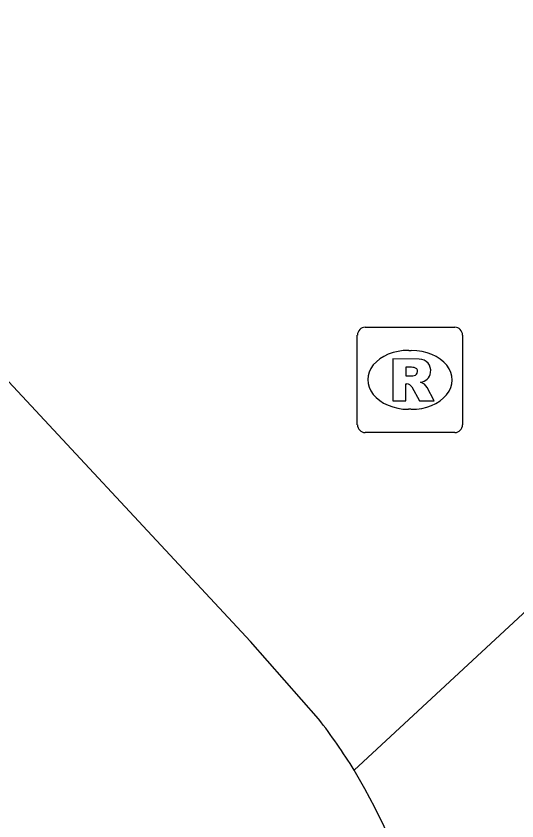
# Model space of a CAD drawing. Extents: x 159822 to 160765, y 380693 to 381634.
# Drawn here: x 160171.66 to 160176.42, y 381534.5 to 381542.15 of the extents above; entities that cross this region are included whole.
import ezdxf

# ---------------------------------------------------------------- set-up
doc = ezdxf.new("R2010")
doc.units = 0
for name, color, linetype in [('IMGEO_Rijbaan_lokaal_gesloten', 7, 'Continuous'), ('IMGEO_Rijbaan_lokaal_open', 7, 'Continuous'), ('IMGEO_Rioolput', 7, 'Continuous')]:
    doc.layers.add(name, color=color, linetype=linetype)

msp = doc.modelspace()

# ---------------------------------------------------------------- linework, layer by layer
at = {"layer": 'IMGEO_Rijbaan_lokaal_gesloten'}
for points in [[(160174.536, 381535.466), (160173.888, 381536.202), (160168.356, 381542.145)], [(160174.874, 381534.978), (160179.507, 381539.271)]]:
    msp.add_lwpolyline(points, dxfattribs=at)
msp.add_arc((160170.4987, 381532.3086), 5.1254, 31.38749, 38.02723, dxfattribs=at)
at = {"layer": 'IMGEO_Rijbaan_lokaal_open'}
msp.add_arc((160170.3825, 381532.2271), 5.267, 322.69575, 31.48616, dxfattribs=at)
at = {"layer": 'IMGEO_Rioolput'}
for p, q in [((160174.9789, 381539.1885), (160175.8311, 381539.1885)), ((160174.9045, 381538.2619), (160174.9045, 381539.1141)), ((160175.9055, 381539.1141), (160175.9055, 381538.2619)), ((160175.3925, 381538.9677), (160175.4175, 381538.9677)), ((160175.4145, 381538.4083), (160175.3896, 381538.4083)), ((160175.8311, 381538.1875), (160174.9789, 381538.1875))]:
    msp.add_line(p, q, dxfattribs=at)
for points in [[(160174.9789, 381539.1885), (160175.8311, 381539.1885)], [(160174.9045, 381538.2619), (160174.9045, 381539.1141)], [(160175.9055, 381539.1141), (160175.9055, 381538.2619)], [(160175.4935, 381538.8859), (160175.2408, 381538.888), (160175.2408, 381538.488)], [(160175.4192, 381538.8072), (160175.3652, 381538.8072), (160175.3652, 381538.7259)], [(160175.3652, 381538.7259), (160175.417, 381538.7259)], [(160175.2408, 381538.488), (160175.3652, 381538.488), (160175.3652, 381538.6505), (160175.376, 381538.6505)], [(160175.4227, 381538.6206), (160175.4942, 381538.488), (160175.6339, 381538.488), (160175.5689, 381538.6142)], [(160175.8311, 381538.1875), (160174.9789, 381538.1875)]]:
    msp.add_lwpolyline(points, dxfattribs=at)
for centre, radius, start, end in [((160174.981, 381539.112), 0.0765, 91.55205, 178.44795), ((160174.981, 381539.112), 0.0765, 91.55205, 178.44795), ((160175.829, 381539.112), 0.0765, 1.55205, 88.44795), ((160175.829, 381539.112), 0.0765, 1.55205, 88.44795), ((160175.4924, 381538.7764), 0.1095, 350.36119, 89.41601), ((160175.4245, 381538.7109), 0.0964, 77.00612, 93.18647), ((160175.4394, 381538.7676), 0.0378, 276.66336, 79.67722), ((160175.49, 381538.7756), 0.1117, 277.58423, 350.98172), ((160175.4012, 381538.9152), 0.1899, 274.7715, 282.96867), ((160175.4745, 381538.5608), 0.1085, 29.51342, 73.79051), ((160175.3748, 381538.5972), 0.0533, 26.02933, 88.69889), ((160174.981, 381538.264), 0.0765, 181.55205, 268.44795), ((160174.981, 381538.264), 0.0765, 181.55205, 268.44795), ((160175.829, 381538.264), 0.0765, 271.55205, 358.44795), ((160175.829, 381538.264), 0.0765, 271.55205, 358.44795)]:
    msp.add_arc(centre, radius, start, end, dxfattribs=at)
for centre, major_axis, ratio, start_param, end_param in [((160175.391, 381538.688), (-0.3872, 0.002), 0.722429, 4.712389, 7.853982), ((160175.416, 381538.688), (-0.3901, 0.002), 0.717154, 1.570796, 4.712389)]:
    msp.add_ellipse(centre, major_axis=major_axis, ratio=ratio, start_param=start_param, end_param=end_param, dxfattribs=at)

doc.saveas('drawing.dxf')
